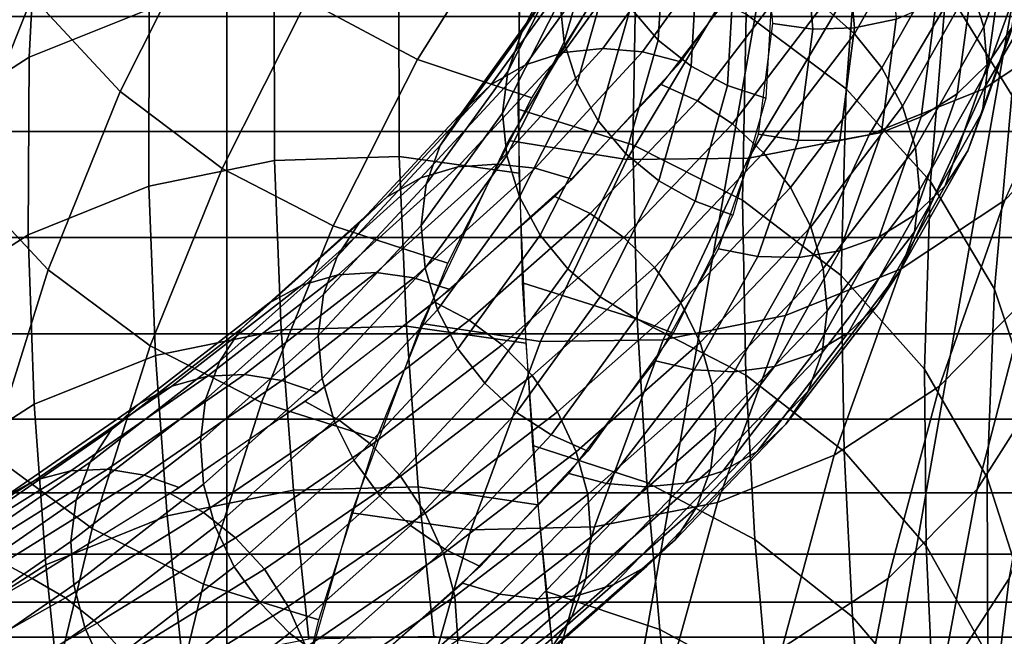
# Model space of a CAD drawing. Extents: x -43.1 to 43.1, y -41.3 to 41.3.
# Tile 429 of 744: x 0.701 to 1.006, y -0.443 to -0.252. Entities that reach past the tile are written whole.
import ezdxf

# ---------------------------------------------------------------- set-up
doc = ezdxf.new("R2010")
doc.units = 0
for name, color, linetype in [('CABLE', 18, 'CONTINUOUS'), ('CEILING_SUPPORT', 254, 'CONTINUOUS'), ('CLAMP', 254, 'CONTINUOUS'), ('METAL_BASE', 254, 'CONTINUOUS')]:
    doc.layers.add(name, color=color, linetype=linetype)

msp = doc.modelspace()

# ---------------------------------------------------------------- linework, layer by layer
at = {"layer": 'CABLE'}
for points in [[(1.0173, -0.2152, 81.7826), (1.0083, -0.2756, 81.6657), (0.988, -0.2424, 81.6506), (0.9966, -0.1819, 81.7681)], [(0.9616, -0.2137, 81.6383), (0.957, -0.2736, 81.5197), (0.926, -0.2505, 81.5097), (0.9304, -0.1906, 81.629)], [(0.7437, -0.1931, 81.5753), (0.741, -0.2489, 81.4587), (0.7038, -0.2638, 81.4669), (0.7067, -0.2079, 81.5846)], [(0.7313, -0.1923, 82.3182), (0.7048, -0.245, 82.2007), (0.732, -0.2744, 82.2093), (0.7584, -0.2221, 82.3252)], [(0.8204, -0.1977, 82.441), (0.7899, -0.2463, 82.3287), (0.8242, -0.2645, 82.3288), (0.8544, -0.2163, 82.4394)], [(1.0306, -0.2203, 82.3729), (0.9996, -0.2736, 82.2559), (1.0313, -0.2524, 82.239), (1.0619, -0.1992, 82.3551)], [(0.9996, -0.2544, 29.124), (1.0134, -0.2161, 29.0321), (1.0094, -0.2034, 29.037), (0.9955, -0.2416, 29.1286)], [(0.7067, -0.2079, 81.5846), (0.7038, -0.2638, 81.4669), (0.67, -0.2856, 81.4783), (0.6732, -0.2296, 81.5971)], [(0.8635, -0.2454, 29.1735), (0.8817, -0.2098, 29.0905), (0.8745, -0.2207, 29.0847), (0.8565, -0.2561, 29.167)], [(0.6836, -0.2111, 82.1888), (0.6616, -0.2671, 82.0677), (0.6826, -0.3007, 82.0808), (0.7048, -0.245, 82.2007)], [(0.8683, -0.246, 29.0729), (0.8784, -0.211, 28.9898), (0.8796, -0.2242, 28.9845), (0.8696, -0.2592, 29.0675)], [(0.9596, -0.2566, 29.2207), (0.9804, -0.2197, 29.135), (0.9703, -0.2112, 29.1366), (0.9496, -0.2478, 29.2216)], [(0.8544, -0.2163, 82.4394), (0.8242, -0.2645, 82.3288), (0.8596, -0.2764, 82.3257), (0.8895, -0.2286, 82.4348)], [(0.8901, -0.2485, 28.9754), (0.8922, -0.2146, 28.8915), (0.9008, -0.2244, 28.8876), (0.8987, -0.2585, 28.9719)], [(0.988, -0.2424, 81.6506), (0.9831, -0.3023, 81.5326), (0.957, -0.2736, 81.5197), (0.9616, -0.2137, 81.6383)], [(1.0008, -0.2676, 29.1186), (1.0146, -0.2293, 29.0268), (1.0134, -0.2161, 29.0321), (0.9996, -0.2544, 29.124)], [(0.9595, -0.2547, 28.9093), (0.9566, -0.2215, 28.8224), (0.9696, -0.2186, 28.8227), (0.9725, -0.252, 28.9106)], [(1.0009, -0.2659, 29.0103), (1.0059, -0.2298, 28.9198), (1.0133, -0.2185, 28.9244), (1.0082, -0.2548, 29.0156)], [(0.7584, -0.2221, 82.3252), (0.732, -0.2744, 82.2093), (0.7636, -0.2983, 82.2143), (0.7899, -0.2463, 82.3287)], [(0.8565, -0.2561, 29.167), (0.8745, -0.2207, 29.0847), (0.87, -0.2329, 29.0787), (0.8521, -0.2682, 29.1606)], [(0.8919, -0.2334, 81.5028), (0.8909, -0.2909, 81.3841), (0.8553, -0.2799, 81.3795), (0.8563, -0.2225, 81.4989)], [(0.9342, -0.2534, 28.9095), (0.9314, -0.2206, 28.8244), (0.9437, -0.2221, 28.823), (0.9466, -0.2551, 28.909)], [(0.9466, -0.2551, 28.909), (0.9437, -0.2221, 28.823), (0.9566, -0.2215, 28.8224), (0.9595, -0.2547, 28.9093)], [(0.968, -0.2671, 29.2186), (0.989, -0.2299, 29.1324), (0.9804, -0.2197, 29.135), (0.9596, -0.2566, 29.2207)], [(0.9956, -0.2345, 82.3887), (0.9641, -0.2879, 82.2705), (0.9996, -0.2736, 82.2559), (1.0306, -0.2203, 82.3729)], [(0.8816, -0.2611, 29.2791), (0.9081, -0.2243, 29.1946), (0.8956, -0.2261, 29.1905), (0.8694, -0.2624, 29.2741)], [(0.8696, -0.2592, 29.0675), (0.8796, -0.2242, 28.9845), (0.8835, -0.2369, 28.9796), (0.8736, -0.2719, 29.0628)], [(0.8939, -0.2621, 29.2831), (0.9207, -0.2249, 29.1977), (0.9081, -0.2243, 29.1946), (0.8816, -0.2611, 29.2791)], [(0.9057, -0.2652, 29.286), (0.9327, -0.2276, 29.1997), (0.9207, -0.2249, 29.1977), (0.8939, -0.2621, 29.2831)], [(0.8987, -0.2585, 28.9719), (0.9008, -0.2244, 28.8876), (0.9109, -0.2324, 28.8844), (0.9089, -0.2666, 28.9694)], [(0.8694, -0.2624, 29.2741), (0.8956, -0.2261, 29.1905), (0.8836, -0.2302, 29.1855), (0.8576, -0.2662, 29.2683)], [(0.8576, -0.2662, 29.2683), (0.8836, -0.2302, 29.1855), (0.8727, -0.2367, 29.1798), (0.847, -0.2723, 29.2617)], [(0.9744, -0.279, 29.2153), (0.9955, -0.2416, 29.1286), (0.989, -0.2299, 29.1324), (0.968, -0.2671, 29.2186)], [(0.9914, -0.2752, 29.0055), (0.9962, -0.2394, 28.9159), (1.0059, -0.2298, 28.9198), (1.0009, -0.2659, 29.0103)], [(0.9992, -0.2806, 29.1128), (1.0128, -0.2424, 29.0212), (1.0146, -0.2293, 29.0268), (1.0008, -0.2676, 29.1186)], [(0.8521, -0.2682, 29.1606), (0.87, -0.2329, 29.0787), (0.8683, -0.246, 29.0729), (0.8505, -0.2811, 29.1546)], [(0.926, -0.2505, 81.5097), (0.9248, -0.3081, 81.3916), (0.8909, -0.2909, 81.3841), (0.8919, -0.2334, 81.5028)], [(0.9089, -0.2666, 28.9694), (0.9109, -0.2324, 28.8844), (0.9222, -0.2382, 28.882), (0.9202, -0.2726, 28.9678)], [(0.9586, -0.2414, 82.4019), (0.9267, -0.2951, 82.2823), (0.9641, -0.2879, 82.2705), (0.9956, -0.2345, 82.3887)], [(0.847, -0.2723, 29.2617), (0.8727, -0.2367, 29.1798), (0.8635, -0.2454, 29.1735), (0.838, -0.2808, 29.2548)], [(0.885, -0.2352, 82.4195), (0.8524, -0.2896, 82.2967), (0.889, -0.2955, 82.2911), (0.9213, -0.2414, 82.4122)], [(0.8736, -0.2719, 29.0628), (0.8835, -0.2369, 28.9796), (0.8901, -0.2485, 28.9754), (0.8801, -0.2835, 29.059)], [(0.9109, -0.2773, 29.3043), (0.9386, -0.2411, 29.2213), (0.9271, -0.2364, 29.22), (0.8997, -0.2723, 29.3023)], [(0.7797, -0.2409, 81.4537), (0.7798, -0.2958, 81.3362), (0.7409, -0.3037, 81.3401), (0.741, -0.2489, 81.4587)], [(0.8184, -0.2397, 81.452), (0.8185, -0.2946, 81.3353), (0.7798, -0.2958, 81.3362), (0.7797, -0.2409, 81.4537)], [(0.8556, -0.2447, 81.4533), (0.8556, -0.2997, 81.3374), (0.8185, -0.2946, 81.3353), (0.8184, -0.2397, 81.452)], [(0.9202, -0.2726, 28.9678), (0.9222, -0.2382, 28.882), (0.934, -0.2419, 28.8804), (0.9321, -0.2765, 28.967)], [(0.9802, -0.2823, 29.0014), (0.9849, -0.2468, 28.9128), (0.9962, -0.2394, 28.9159), (0.9914, -0.2752, 29.0055)], [(0.9213, -0.2414, 82.4122), (0.889, -0.2955, 82.2911), (0.9267, -0.2951, 82.2823), (0.9586, -0.2414, 82.4019)], [(0.9217, -0.2844, 29.3053), (0.9496, -0.2478, 29.2216), (0.9386, -0.2411, 29.2213), (0.9109, -0.2773, 29.3043)], [(0.9784, -0.2918, 29.2109), (0.9996, -0.2544, 29.124), (0.9955, -0.2416, 29.1286), (0.9744, -0.279, 29.2153)], [(1.0083, -0.2756, 81.6657), (1.0029, -0.3357, 81.548), (0.9831, -0.3023, 81.5326), (0.988, -0.2424, 81.6506)], [(0.9947, -0.2928, 29.1067), (1.0082, -0.2548, 29.0156), (1.0128, -0.2424, 29.0212), (0.9992, -0.2806, 29.1128)], [(0.7048, -0.245, 82.2007), (0.6826, -0.3007, 82.0808), (0.7097, -0.3297, 82.0907), (0.732, -0.2744, 82.2093)], [(0.7899, -0.2463, 82.3287), (0.7636, -0.2983, 82.2143), (0.798, -0.316, 82.216), (0.8242, -0.2645, 82.3288)], [(0.838, -0.2808, 29.2548), (0.8635, -0.2454, 29.1735), (0.8565, -0.2561, 29.167), (0.8312, -0.2912, 29.2478)], [(0.8505, -0.2811, 29.1546), (0.8683, -0.246, 29.0729), (0.8696, -0.2592, 29.0675), (0.8518, -0.2943, 29.1492)], [(0.9679, -0.2871, 28.9981), (0.9725, -0.252, 28.9106), (0.9849, -0.2468, 28.9128), (0.9802, -0.2823, 29.0014)], [(0.741, -0.2489, 81.4587), (0.7409, -0.3037, 81.3401), (0.7035, -0.3188, 81.3473), (0.7038, -0.2638, 81.4669)], [(0.8801, -0.2835, 29.059), (0.8901, -0.2485, 28.9754), (0.8987, -0.2585, 28.9719), (0.8887, -0.2937, 29.0561)], [(0.9314, -0.2934, 29.3051), (0.9596, -0.2566, 29.2207), (0.9496, -0.2478, 29.2216), (0.9217, -0.2844, 29.3053)], [(0.957, -0.2736, 81.5197), (0.9554, -0.3314, 81.4021), (0.9248, -0.3081, 81.3916), (0.926, -0.2505, 81.5097)], [(0.955, -0.2895, 28.9958), (0.9595, -0.2547, 28.9093), (0.9725, -0.252, 28.9106), (0.9679, -0.2871, 28.9981)], [(0.9996, -0.2736, 82.2559), (0.974, -0.3294, 82.1397), (1.0061, -0.3081, 82.1237), (1.0313, -0.2524, 82.239)], [(0.8312, -0.2912, 29.2478), (0.8565, -0.2561, 29.167), (0.8521, -0.2682, 29.1606), (0.8268, -0.3031, 29.241)], [(0.9298, -0.2876, 28.994), (0.9342, -0.2534, 28.9095), (0.9466, -0.2551, 28.909), (0.9421, -0.2896, 28.9944)], [(0.9421, -0.2896, 28.9944), (0.9466, -0.2551, 28.909), (0.9595, -0.2547, 28.9093), (0.955, -0.2895, 28.9958)], [(0.9797, -0.305, 29.2055), (1.0008, -0.2676, 29.1186), (0.9996, -0.2544, 29.124), (0.9784, -0.2918, 29.2109)], [(0.9876, -0.3036, 29.1006), (1.0009, -0.2659, 29.0103), (1.0082, -0.2548, 29.0156), (0.9947, -0.2928, 29.1067)], [(0.8518, -0.2943, 29.1492), (0.8696, -0.2592, 29.0675), (0.8736, -0.2719, 29.0628), (0.8558, -0.3071, 29.1447)], [(0.8887, -0.2937, 29.0561), (0.8987, -0.2585, 28.9719), (0.9089, -0.2666, 28.9694), (0.8989, -0.3021, 29.0543)], [(0.9397, -0.3042, 29.3035), (0.968, -0.2671, 29.2186), (0.9596, -0.2566, 29.2207), (0.9314, -0.2934, 29.3051)], [(0.8487, -0.2969, 29.3614), (0.8816, -0.2611, 29.2791), (0.8694, -0.2624, 29.2741), (0.8367, -0.2978, 29.3557)], [(0.8606, -0.2982, 29.3661), (0.8939, -0.2621, 29.2831), (0.8816, -0.2611, 29.2791), (0.8487, -0.2969, 29.3614)], [(0.8721, -0.3016, 29.3697), (0.9057, -0.2652, 29.286), (0.8939, -0.2621, 29.2831), (0.8606, -0.2982, 29.3661)], [(0.7038, -0.2638, 81.4669), (0.7035, -0.3188, 81.3473), (0.6695, -0.3407, 81.3576), (0.67, -0.2856, 81.4783)], [(0.8242, -0.2645, 82.3288), (0.798, -0.316, 82.216), (0.8336, -0.3276, 82.2145), (0.8596, -0.2764, 82.3257)], [(0.8367, -0.2978, 29.3557), (0.8694, -0.2624, 29.2741), (0.8576, -0.2662, 29.2683), (0.8252, -0.3012, 29.3491)], [(0.8252, -0.3012, 29.3491), (0.8576, -0.2662, 29.2683), (0.847, -0.2723, 29.2617), (0.8148, -0.3071, 29.3419)], [(0.8268, -0.3031, 29.241), (0.8521, -0.2682, 29.1606), (0.8505, -0.2811, 29.1546), (0.8253, -0.3159, 29.2349)], [(0.8989, -0.3021, 29.0543), (0.9089, -0.2666, 28.9694), (0.9202, -0.2726, 28.9678), (0.9102, -0.3084, 29.0536)], [(0.946, -0.3163, 29.3006), (0.9744, -0.279, 29.2153), (0.968, -0.2671, 29.2186), (0.9397, -0.3042, 29.3035)], [(0.9781, -0.3179, 29.1994), (0.9992, -0.2806, 29.1128), (1.0008, -0.2676, 29.1186), (0.9797, -0.305, 29.2055)], [(0.9782, -0.3126, 29.095), (0.9914, -0.2752, 29.0055), (1.0009, -0.2659, 29.0103), (0.9876, -0.3036, 29.1006)], [(0.732, -0.2744, 82.2093), (0.7097, -0.3297, 82.0907), (0.7413, -0.3532, 82.0972), (0.7636, -0.2983, 82.2143)], [(0.8148, -0.3071, 29.3419), (0.847, -0.2723, 29.2617), (0.838, -0.2808, 29.2548), (0.806, -0.3153, 29.3345)], [(0.8558, -0.3071, 29.1447), (0.8736, -0.2719, 29.0628), (0.8801, -0.2835, 29.059), (0.8622, -0.3189, 29.1413)], [(0.8777, -0.3122, 29.3846), (0.9109, -0.2773, 29.3043), (0.8997, -0.2723, 29.3023), (0.8667, -0.3069, 29.3819)], [(0.9102, -0.3084, 29.0536), (0.9202, -0.2726, 28.9678), (0.9321, -0.2765, 28.967), (0.9219, -0.3127, 29.0537)], [(0.9641, -0.2879, 82.2705), (0.9382, -0.3438, 82.1531), (0.974, -0.3294, 82.1397), (0.9996, -0.2736, 82.2559)], [(0.9831, -0.3023, 81.5326), (0.9812, -0.3604, 81.4152), (0.9554, -0.3314, 81.4021), (0.957, -0.2736, 81.5197)], [(0.8881, -0.3196, 29.3861), (0.9217, -0.2844, 29.3053), (0.9109, -0.2773, 29.3043), (0.8777, -0.3122, 29.3846)], [(0.9672, -0.3194, 29.0899), (0.9802, -0.2823, 29.0014), (0.9914, -0.2752, 29.0055), (0.9782, -0.3126, 29.095)], [(1.021, -0.3123, 81.6829), (1.0152, -0.3725, 81.5653), (1.0029, -0.3357, 81.548), (1.0083, -0.2756, 81.6657)], [(0.8909, -0.2909, 81.3841), (0.8922, -0.3449, 81.2677), (0.8567, -0.3337, 81.2626), (0.8553, -0.2799, 81.3795)], [(0.9498, -0.3292, 29.2964), (0.9784, -0.2918, 29.2109), (0.9744, -0.279, 29.2153), (0.946, -0.3163, 29.3006)], [(0.9737, -0.3299, 29.1929), (0.9947, -0.2928, 29.1067), (0.9992, -0.2806, 29.1128), (0.9781, -0.3179, 29.1994)], [(1.0061, -0.3081, 82.1237), (0.9859, -0.3657, 82.0083), (1.0131, -0.3381, 81.991), (1.0328, -0.2805, 82.1056)], [(0.806, -0.3153, 29.3345), (0.838, -0.2808, 29.2548), (0.8312, -0.2912, 29.2478), (0.7993, -0.3255, 29.3271)], [(0.8253, -0.3159, 29.2349), (0.8505, -0.2811, 29.1546), (0.8518, -0.2943, 29.1492), (0.8265, -0.3291, 29.2295)], [(0.8622, -0.3189, 29.1413), (0.8801, -0.2835, 29.059), (0.8887, -0.2937, 29.0561), (0.8707, -0.3294, 29.1391)], [(0.955, -0.3238, 29.0856), (0.9679, -0.2871, 28.9981), (0.9802, -0.2823, 29.0014), (0.9672, -0.3194, 29.0899)], [(0.8976, -0.3289, 29.3864), (0.9314, -0.2934, 29.3051), (0.9217, -0.2844, 29.3053), (0.8881, -0.3196, 29.3861)], [(0.8524, -0.2896, 82.2967), (0.8254, -0.3463, 82.1748), (0.8623, -0.3519, 82.1707), (0.889, -0.2955, 82.2911)], [(0.9267, -0.2951, 82.2823), (0.9003, -0.3513, 82.1635), (0.9382, -0.3438, 82.1531), (0.9641, -0.2879, 82.2705)], [(0.9174, -0.3232, 29.0784), (0.9298, -0.2876, 28.994), (0.9421, -0.2896, 28.9944), (0.9296, -0.3255, 29.0798)], [(0.9296, -0.3255, 29.0798), (0.9421, -0.2896, 28.9944), (0.955, -0.2895, 28.9958), (0.9423, -0.3258, 29.0822)], [(0.9423, -0.3258, 29.0822), (0.955, -0.2895, 28.9958), (0.9679, -0.2871, 28.9981), (0.955, -0.3238, 29.0856)], [(0.7993, -0.3255, 29.3271), (0.8312, -0.2912, 29.2478), (0.8268, -0.3031, 29.241), (0.795, -0.3373, 29.3201)], [(0.9248, -0.3081, 81.3916), (0.9259, -0.3623, 81.2756), (0.8922, -0.3449, 81.2677), (0.8909, -0.2909, 81.3841)], [(0.9511, -0.3424, 29.2911), (0.9797, -0.305, 29.2055), (0.9784, -0.2918, 29.2109), (0.9498, -0.3292, 29.2964)], [(0.9667, -0.3405, 29.1863), (0.9876, -0.3036, 29.1006), (0.9947, -0.2928, 29.1067), (0.9737, -0.3299, 29.1929)], [(0.7798, -0.2958, 81.3362), (0.7819, -0.3482, 81.218), (0.743, -0.3562, 81.2211), (0.7409, -0.3037, 81.3401)], [(0.8185, -0.2946, 81.3353), (0.8207, -0.3471, 81.2179), (0.7819, -0.3482, 81.218), (0.7798, -0.2958, 81.3362)], [(0.8556, -0.2997, 81.3374), (0.8577, -0.3524, 81.2205), (0.8207, -0.3471, 81.2179), (0.8185, -0.2946, 81.3353)], [(0.8265, -0.3291, 29.2295), (0.8518, -0.2943, 29.1492), (0.8558, -0.3071, 29.1447), (0.8304, -0.3421, 29.2253)], [(0.889, -0.2955, 82.2911), (0.8623, -0.3519, 82.1707), (0.9003, -0.3513, 82.1635), (0.9267, -0.2951, 82.2823)], [(0.8707, -0.3294, 29.1391), (0.8887, -0.2937, 29.0561), (0.8989, -0.3021, 29.0543), (0.8807, -0.338, 29.138)], [(0.9057, -0.3399, 29.3853), (0.9397, -0.3042, 29.3035), (0.9314, -0.2934, 29.3051), (0.8976, -0.3289, 29.3864)], [(0.7636, -0.2983, 82.2143), (0.7413, -0.3532, 82.0972), (0.7758, -0.3707, 82.1004), (0.798, -0.316, 82.216)], [(0.7996, -0.3312, 29.4338), (0.8367, -0.2978, 29.3557), (0.8252, -0.3012, 29.3491), (0.7883, -0.3344, 29.4268)], [(0.8113, -0.3305, 29.4401), (0.8487, -0.2969, 29.3614), (0.8367, -0.2978, 29.3557), (0.7996, -0.3312, 29.4338)], [(0.823, -0.3321, 29.4454), (0.8606, -0.2982, 29.3661), (0.8487, -0.2969, 29.3614), (0.8113, -0.3305, 29.4401)], [(0.8342, -0.3358, 29.4495), (0.8721, -0.3016, 29.3697), (0.8606, -0.2982, 29.3661), (0.823, -0.3321, 29.4454)], [(0.6826, -0.3007, 82.0808), (0.665, -0.3578, 81.9605), (0.6919, -0.3866, 81.9715), (0.7097, -0.3297, 82.0907)], [(0.7883, -0.3344, 29.4268), (0.8252, -0.3012, 29.3491), (0.8148, -0.3071, 29.3419), (0.7781, -0.34, 29.4192)], [(0.7409, -0.3037, 81.3401), (0.743, -0.3562, 81.2211), (0.7054, -0.3713, 81.2273), (0.7035, -0.3188, 81.3473)], [(0.795, -0.3373, 29.3201), (0.8268, -0.3031, 29.241), (0.8253, -0.3159, 29.2349), (0.7934, -0.3501, 29.3139)], [(0.8807, -0.338, 29.138), (0.8989, -0.3021, 29.0543), (0.9102, -0.3084, 29.0536), (0.8918, -0.3447, 29.1381)], [(0.9117, -0.3522, 29.3828), (0.946, -0.3163, 29.3006), (0.9397, -0.3042, 29.3035), (0.9057, -0.3399, 29.3853)], [(0.9495, -0.3553, 29.2849), (0.9781, -0.3179, 29.1994), (0.9797, -0.305, 29.2055), (0.9511, -0.3424, 29.2911)], [(0.9576, -0.3492, 29.1799), (0.9782, -0.3126, 29.095), (0.9876, -0.3036, 29.1006), (0.9667, -0.3405, 29.1863)], [(1.0029, -0.3357, 81.548), (1.0007, -0.394, 81.4306), (0.9812, -0.3604, 81.4152), (0.9831, -0.3023, 81.5326)], [(0.7781, -0.34, 29.4192), (0.8148, -0.3071, 29.3419), (0.806, -0.3153, 29.3345), (0.7694, -0.348, 29.4114)], [(0.8402, -0.3453, 29.4619), (0.8777, -0.3122, 29.3846), (0.8667, -0.3069, 29.3819), (0.8295, -0.3397, 29.4588)], [(0.8304, -0.3421, 29.2253), (0.8558, -0.3071, 29.1447), (0.8622, -0.3189, 29.1413), (0.8367, -0.3541, 29.2223)], [(0.9554, -0.3314, 81.4021), (0.9563, -0.3859, 81.2861), (0.9259, -0.3623, 81.2756), (0.9248, -0.3081, 81.3916)], [(0.974, -0.3294, 82.1397), (0.9533, -0.3871, 82.0234), (0.9859, -0.3657, 82.0083), (1.0061, -0.3081, 82.1237)], [(1.0131, -0.3381, 81.991), (0.9976, -0.3976, 81.875), (1.0184, -0.3649, 81.8567), (1.0333, -0.3054, 81.9721)], [(0.8918, -0.3447, 29.1381), (0.9102, -0.3084, 29.0536), (0.9219, -0.3127, 29.0537), (0.9034, -0.3493, 29.1392)], [(0.8504, -0.3529, 29.464), (0.8881, -0.3196, 29.3861), (0.8777, -0.3122, 29.3846), (0.8402, -0.3453, 29.4619)], [(0.9468, -0.3556, 29.174), (0.9672, -0.3194, 29.0899), (0.9782, -0.3126, 29.095), (0.9576, -0.3492, 29.1799)], [(0.7694, -0.348, 29.4114), (0.806, -0.3153, 29.3345), (0.7993, -0.3255, 29.3271), (0.7628, -0.3581, 29.4038)], [(0.798, -0.316, 82.216), (0.7758, -0.3707, 82.1004), (0.8115, -0.382, 82.1003), (0.8336, -0.3276, 82.2145)], [(0.7934, -0.3501, 29.3139), (0.8253, -0.3159, 29.2349), (0.8265, -0.3291, 29.2295), (0.7946, -0.3633, 29.3086)], [(0.9155, -0.3652, 29.3789), (0.9498, -0.3292, 29.2964), (0.946, -0.3163, 29.3006), (0.9117, -0.3522, 29.3828)], [(0.7035, -0.3188, 81.3473), (0.7054, -0.3713, 81.2273), (0.6712, -0.3933, 81.2364), (0.6695, -0.3407, 81.3576)], [(0.8367, -0.3541, 29.2223), (0.8622, -0.3189, 29.1413), (0.8707, -0.3294, 29.1391), (0.845, -0.3648, 29.2207)], [(0.8597, -0.3624, 29.4648), (0.8976, -0.3289, 29.3864), (0.8881, -0.3196, 29.3861), (0.8504, -0.3529, 29.464)], [(0.9348, -0.3596, 29.1687), (0.955, -0.3238, 29.0856), (0.9672, -0.3194, 29.0899), (0.9468, -0.3556, 29.174)], [(0.9452, -0.3672, 29.2781), (0.9737, -0.3299, 29.1929), (0.9781, -0.3179, 29.1994), (0.9495, -0.3553, 29.2849)], [(0.8979, -0.3578, 29.1588), (0.9174, -0.3232, 29.0784), (0.9296, -0.3255, 29.0798), (0.9099, -0.3606, 29.1611)], [(0.7628, -0.3581, 29.4038), (0.7993, -0.3255, 29.3271), (0.795, -0.3373, 29.3201), (0.7585, -0.3698, 29.3967)], [(0.9099, -0.3606, 29.1611), (0.9296, -0.3255, 29.0798), (0.9423, -0.3258, 29.0822), (0.9223, -0.3612, 29.1644)], [(0.9223, -0.3612, 29.1644), (0.9423, -0.3258, 29.0822), (0.955, -0.3238, 29.0856), (0.9348, -0.3596, 29.1687)], [(0.7946, -0.3633, 29.3086), (0.8265, -0.3291, 29.2295), (0.8304, -0.3421, 29.2253), (0.7983, -0.3764, 29.3047)], [(0.845, -0.3648, 29.2207), (0.8707, -0.3294, 29.1391), (0.8807, -0.338, 29.138), (0.8548, -0.3738, 29.2203)], [(0.8675, -0.3736, 29.4641), (0.9057, -0.3399, 29.3853), (0.8976, -0.3289, 29.3864), (0.8597, -0.3624, 29.4648)], [(0.9166, -0.3785, 29.3737), (0.9511, -0.3424, 29.2911), (0.9498, -0.3292, 29.2964), (0.9155, -0.3652, 29.3789)], [(0.9382, -0.3438, 82.1531), (0.9171, -0.4017, 82.0356), (0.9533, -0.3871, 82.0234), (0.974, -0.3294, 82.1397)], [(0.7097, -0.3297, 82.0907), (0.6919, -0.3866, 81.9715), (0.7234, -0.4098, 81.9793), (0.7413, -0.3532, 82.0972)], [(0.7591, -0.3626, 29.51), (0.7996, -0.3312, 29.4338), (0.7883, -0.3344, 29.4268), (0.748, -0.3657, 29.5026)], [(0.7706, -0.3621, 29.5166), (0.8113, -0.3305, 29.4401), (0.7996, -0.3312, 29.4338), (0.7591, -0.3626, 29.51)], [(0.7821, -0.3639, 29.5222), (0.823, -0.3321, 29.4454), (0.8113, -0.3305, 29.4401), (0.7706, -0.3621, 29.5166)], [(0.7931, -0.3677, 29.5268), (0.8342, -0.3358, 29.4495), (0.823, -0.3321, 29.4454), (0.7821, -0.3639, 29.5222)], [(0.9383, -0.3775, 29.271), (0.9667, -0.3405, 29.1863), (0.9737, -0.3299, 29.1929), (0.9452, -0.3672, 29.2781)], [(0.9812, -0.3604, 81.4152), (0.9818, -0.4151, 81.2992), (0.9563, -0.3859, 81.2861), (0.9554, -0.3314, 81.4021)], [(0.748, -0.3657, 29.5026), (0.7883, -0.3344, 29.4268), (0.7781, -0.34, 29.4192), (0.7379, -0.3712, 29.4948)], [(0.8922, -0.3449, 81.2677), (0.8952, -0.3955, 81.1515), (0.8599, -0.3841, 81.1462), (0.8567, -0.3337, 81.2626)], [(0.7585, -0.3698, 29.3967), (0.795, -0.3373, 29.3201), (0.7934, -0.3501, 29.3139), (0.7569, -0.3827, 29.3904)], [(0.8548, -0.3738, 29.2203), (0.8807, -0.338, 29.138), (0.8918, -0.3447, 29.1381), (0.8656, -0.3808, 29.2211)], [(0.9859, -0.3657, 82.0083), (0.97, -0.4252, 81.8915), (0.9976, -0.3976, 81.875), (1.0131, -0.3381, 81.991)], [(1.0152, -0.3725, 81.5653), (1.0125, -0.4309, 81.4477), (1.0007, -0.394, 81.4306), (1.0029, -0.3357, 81.548)], [(0.7379, -0.3712, 29.4948), (0.7781, -0.34, 29.4192), (0.7694, -0.348, 29.4114), (0.7293, -0.3791, 29.4868)], [(0.7999, -0.3762, 29.537), (0.8402, -0.3453, 29.4619), (0.8295, -0.3397, 29.4588), (0.7894, -0.3704, 29.5334)], [(0.8733, -0.386, 29.4619), (0.9117, -0.3522, 29.3828), (0.9057, -0.3399, 29.3853), (0.8675, -0.3736, 29.4641)], [(0.9294, -0.3859, 29.2639), (0.9576, -0.3492, 29.1799), (0.9667, -0.3405, 29.1863), (0.9383, -0.3775, 29.271)], [(0.7983, -0.3764, 29.3047), (0.8304, -0.3421, 29.2253), (0.8367, -0.3541, 29.2223), (0.8044, -0.3886, 29.3021)], [(0.8656, -0.3808, 29.2211), (0.8918, -0.3447, 29.1381), (0.9034, -0.3493, 29.1392), (0.8769, -0.3858, 29.223)], [(0.9003, -0.3513, 82.1635), (0.879, -0.4093, 82.0447), (0.9171, -0.4017, 82.0356), (0.9382, -0.3438, 82.1531)], [(0.915, -0.3913, 29.3674), (0.9495, -0.3553, 29.2849), (0.9511, -0.3424, 29.2911), (0.9166, -0.3785, 29.3737)], [(0.8207, -0.3471, 81.2179), (0.8244, -0.3969, 81.0985), (0.7857, -0.3979, 81.0981), (0.7819, -0.3482, 81.218)], [(0.8099, -0.3839, 29.5394), (0.8504, -0.3529, 29.464), (0.8402, -0.3453, 29.4619), (0.7999, -0.3762, 29.537)], [(0.8254, -0.3463, 82.1748), (0.8037, -0.4049, 82.053), (0.8407, -0.4102, 82.0505), (0.8623, -0.3519, 82.1707)], [(0.8577, -0.3524, 81.2205), (0.8614, -0.4024, 81.1015), (0.8244, -0.3969, 81.0985), (0.8207, -0.3471, 81.2179)], [(0.9259, -0.3623, 81.2756), (0.9287, -0.4132, 81.1594), (0.8952, -0.3955, 81.1515), (0.8922, -0.3449, 81.2677)], [(0.7293, -0.3791, 29.4868), (0.7694, -0.348, 29.4114), (0.7628, -0.3581, 29.4038), (0.7227, -0.3892, 29.4791)], [(0.7819, -0.3482, 81.218), (0.7857, -0.3979, 81.0981), (0.7466, -0.4058, 81.1004), (0.743, -0.3562, 81.2211)], [(0.7569, -0.3827, 29.3904), (0.7934, -0.3501, 29.3139), (0.7946, -0.3633, 29.3086), (0.7579, -0.396, 29.3854)], [(0.9188, -0.392, 29.2573), (0.9468, -0.3556, 29.174), (0.9576, -0.3492, 29.1799), (0.9294, -0.3859, 29.2639)], [(0.7413, -0.3532, 82.0972), (0.7234, -0.4098, 81.9793), (0.7578, -0.427, 81.9838), (0.7758, -0.3707, 82.1004)], [(0.8189, -0.3936, 29.5406), (0.8597, -0.3624, 29.4648), (0.8504, -0.3529, 29.464), (0.8099, -0.3839, 29.5394)], [(0.8623, -0.3519, 82.1707), (0.8407, -0.4102, 82.0505), (0.879, -0.4093, 82.0447), (0.9003, -0.3513, 82.1635)], [(0.8769, -0.3992, 29.4582), (0.9155, -0.3652, 29.3789), (0.9117, -0.3522, 29.3828), (0.8733, -0.386, 29.4619)], [(0.743, -0.3562, 81.2211), (0.7466, -0.4058, 81.1004), (0.709, -0.421, 81.1056), (0.7054, -0.3713, 81.2273)], [(0.8044, -0.3886, 29.3021), (0.8367, -0.3541, 29.2223), (0.845, -0.3648, 29.2207), (0.8125, -0.3996, 29.3009)], [(0.9071, -0.3957, 29.2513), (0.9348, -0.3596, 29.1687), (0.9468, -0.3556, 29.174), (0.9188, -0.392, 29.2573)], [(0.9107, -0.4031, 29.3604), (0.9452, -0.3672, 29.2781), (0.9495, -0.3553, 29.2849), (0.915, -0.3913, 29.3674)], [(0.7227, -0.3892, 29.4791), (0.7628, -0.3581, 29.4038), (0.7585, -0.3698, 29.3967), (0.7184, -0.4009, 29.472)], [(0.871, -0.3927, 29.2389), (0.8979, -0.3578, 29.1588), (0.9099, -0.3606, 29.1611), (0.8827, -0.3958, 29.242)], [(0.8949, -0.3969, 29.2461), (0.9223, -0.3612, 29.1644), (0.9348, -0.3596, 29.1687), (0.9071, -0.3957, 29.2513)], [(0.7167, -0.3919, 29.5843), (0.7591, -0.3626, 29.51), (0.748, -0.3657, 29.5026), (0.7057, -0.3948, 29.5768)], [(0.7281, -0.3914, 29.5911), (0.7706, -0.3621, 29.5166), (0.7591, -0.3626, 29.51), (0.7167, -0.3919, 29.5843)], [(0.7395, -0.3932, 29.5969), (0.7821, -0.3639, 29.5222), (0.7706, -0.3621, 29.5166), (0.7281, -0.3914, 29.5911)], [(0.8265, -0.405, 29.5402), (0.8675, -0.3736, 29.4641), (0.8597, -0.3624, 29.4648), (0.8189, -0.3936, 29.5406)], [(0.8827, -0.3958, 29.242), (0.9099, -0.3606, 29.1611), (0.9223, -0.3612, 29.1644), (0.8949, -0.3969, 29.2461)], [(0.9563, -0.3859, 81.2861), (0.9589, -0.4371, 81.1698), (0.9287, -0.4132, 81.1594), (0.9259, -0.3623, 81.2756)], [(1.0007, -0.394, 81.4306), (1.0009, -0.4491, 81.3143), (0.9818, -0.4151, 81.2992), (0.9812, -0.3604, 81.4152)], [(0.7057, -0.3948, 29.5768), (0.748, -0.3657, 29.5026), (0.7379, -0.3712, 29.4948), (0.6957, -0.4004, 29.5689)], [(0.7503, -0.3971, 29.6017), (0.7931, -0.3677, 29.5268), (0.7821, -0.3639, 29.5222), (0.7395, -0.3932, 29.5969)], [(0.7579, -0.396, 29.3854), (0.7946, -0.3633, 29.3086), (0.7983, -0.3764, 29.3047), (0.7615, -0.4091, 29.3816)], [(0.8125, -0.3996, 29.3009), (0.845, -0.3648, 29.2207), (0.8548, -0.3738, 29.2203), (0.822, -0.4088, 29.3011)], [(0.8779, -0.4125, 29.4531), (0.9166, -0.3785, 29.3737), (0.9155, -0.3652, 29.3789), (0.8769, -0.3992, 29.4582)], [(0.9533, -0.3871, 82.0234), (0.9371, -0.4467, 81.9055), (0.97, -0.4252, 81.8915), (0.9859, -0.3657, 82.0083)], [(0.9976, -0.3976, 81.875), (0.9862, -0.4581, 81.7573), (1.0075, -0.4253, 81.7397), (1.0184, -0.3649, 81.8567)], [(0.904, -0.4133, 29.3529), (0.9383, -0.3775, 29.271), (0.9452, -0.3672, 29.2781), (0.9107, -0.4031, 29.3604)], [(0.7054, -0.3713, 81.2273), (0.709, -0.421, 81.1056), (0.6745, -0.4431, 81.1136), (0.6712, -0.3933, 81.2364)], [(0.6957, -0.4004, 29.5689), (0.7379, -0.3712, 29.4948), (0.7293, -0.3791, 29.4868), (0.6871, -0.4083, 29.5609)], [(0.7184, -0.4009, 29.472), (0.7585, -0.3698, 29.3967), (0.7569, -0.3827, 29.3904), (0.7167, -0.4138, 29.4658)], [(0.7579, -0.4048, 29.6104), (0.7999, -0.3762, 29.537), (0.7894, -0.3704, 29.5334), (0.7475, -0.3989, 29.6066)], [(0.7758, -0.3707, 82.1004), (0.7578, -0.427, 81.9838), (0.7936, -0.4381, 81.985), (0.8115, -0.382, 82.1003)], [(0.822, -0.4088, 29.3011), (0.8548, -0.3738, 29.2203), (0.8656, -0.3808, 29.2211), (0.8326, -0.4162, 29.3026)], [(0.8322, -0.4175, 29.5384), (0.8733, -0.386, 29.4619), (0.8675, -0.3736, 29.4641), (0.8265, -0.405, 29.5402)], [(0.7678, -0.4127, 29.6131), (0.8099, -0.3839, 29.5394), (0.7999, -0.3762, 29.537), (0.7579, -0.4048, 29.6104)], [(0.7615, -0.4091, 29.3816), (0.7983, -0.3764, 29.3047), (0.8044, -0.3886, 29.3021), (0.7674, -0.4216, 29.3794)], [(0.8952, -0.4214, 29.3454), (0.9294, -0.3859, 29.2639), (0.9383, -0.3775, 29.271), (0.904, -0.4133, 29.3529)], [(0.6871, -0.4083, 29.5609), (0.7293, -0.3791, 29.4868), (0.7227, -0.3892, 29.4791), (0.6805, -0.4184, 29.5532)], [(0.8326, -0.4162, 29.3026), (0.8656, -0.3808, 29.2211), (0.8769, -0.3858, 29.223), (0.8436, -0.4215, 29.3052)], [(0.8763, -0.4254, 29.4469), (0.915, -0.3913, 29.3674), (0.9166, -0.3785, 29.3737), (0.8779, -0.4125, 29.4531)], [(0.7167, -0.4138, 29.4658), (0.7569, -0.3827, 29.3904), (0.7579, -0.396, 29.3854), (0.7177, -0.4272, 29.4609)], [(0.7767, -0.4224, 29.6146), (0.8189, -0.3936, 29.5406), (0.8099, -0.3839, 29.5394), (0.7678, -0.4127, 29.6131)], [(0.8952, -0.3955, 81.1515), (0.8992, -0.441, 81.0379), (0.864, -0.4293, 81.0326), (0.8599, -0.3841, 81.1462)], [(0.6919, -0.3866, 81.9715), (0.6782, -0.4442, 81.8517), (0.7095, -0.4673, 81.8605), (0.7234, -0.4098, 81.9793)], [(0.8357, -0.4308, 29.5349), (0.8769, -0.3992, 29.4582), (0.8733, -0.386, 29.4619), (0.8322, -0.4175, 29.5384)], [(0.8848, -0.4272, 29.3382), (0.9188, -0.392, 29.2573), (0.9294, -0.3859, 29.2639), (0.8952, -0.4214, 29.3454)], [(0.9171, -0.4017, 82.0356), (0.9005, -0.4614, 81.9165), (0.9371, -0.4467, 81.9055), (0.9533, -0.3871, 82.0234)], [(0.9818, -0.4151, 81.2992), (0.9841, -0.4668, 81.1825), (0.9589, -0.4371, 81.1698), (0.9563, -0.3859, 81.2861)], [(0.6805, -0.4184, 29.5532), (0.7227, -0.3892, 29.4791), (0.7184, -0.4009, 29.472), (0.6762, -0.4302, 29.5462)], [(0.7674, -0.4216, 29.3794), (0.8044, -0.3886, 29.3021), (0.8125, -0.3996, 29.3009), (0.7753, -0.4327, 29.3787)], [(1.0075, -0.4253, 81.7397), (1.0001, -0.4859, 81.6209), (1.0139, -0.4494, 81.6026), (1.0207, -0.3889, 81.7208)], [(0.6731, -0.4191, 29.6585), (0.7167, -0.3919, 29.5843), (0.7057, -0.3948, 29.5768), (0.6621, -0.4222, 29.6511)], [(0.6845, -0.4186, 29.6654), (0.7281, -0.3914, 29.5911), (0.7167, -0.3919, 29.5843), (0.6731, -0.4191, 29.6585)], [(0.6958, -0.4204, 29.6713), (0.7395, -0.3932, 29.5969), (0.7281, -0.3914, 29.5911), (0.6845, -0.4186, 29.6654)], [(0.7048, -0.4253, 29.6793), (0.7503, -0.3971, 29.6017), (0.7395, -0.3932, 29.5969), (0.6958, -0.4204, 29.6713)], [(0.8381, -0.4267, 29.3172), (0.871, -0.3927, 29.2389), (0.8827, -0.3958, 29.242), (0.8496, -0.4301, 29.3209)], [(0.872, -0.4371, 29.4398), (0.9107, -0.4031, 29.3604), (0.915, -0.3913, 29.3674), (0.8763, -0.4254, 29.4469)], [(0.8734, -0.4306, 29.3316), (0.9071, -0.3957, 29.2513), (0.9188, -0.392, 29.2573), (0.8848, -0.4272, 29.3382)], [(0.6621, -0.4222, 29.6511), (0.7057, -0.3948, 29.5768), (0.6957, -0.4004, 29.5689), (0.652, -0.4278, 29.6433)], [(0.7177, -0.4272, 29.4609), (0.7579, -0.396, 29.3854), (0.7615, -0.4091, 29.3816), (0.7211, -0.4404, 29.4575)], [(0.7841, -0.4339, 29.6146), (0.8265, -0.405, 29.5402), (0.8189, -0.3936, 29.5406), (0.7767, -0.4224, 29.6146)], [(0.8496, -0.4301, 29.3209), (0.8827, -0.3958, 29.242), (0.8949, -0.3969, 29.2461), (0.8615, -0.4315, 29.3258)], [(0.8615, -0.4315, 29.3258), (0.8949, -0.3969, 29.2461), (0.9071, -0.3957, 29.2513), (0.8734, -0.4306, 29.3316)], [(0.9287, -0.4132, 81.1594), (0.9327, -0.4591, 81.0456), (0.8992, -0.441, 81.0379), (0.8952, -0.3955, 81.1515)], [(1.0125, -0.4309, 81.4477), (1.0122, -0.4864, 81.3309), (1.0009, -0.4491, 81.3143), (1.0007, -0.394, 81.4306)], [(0.7151, -0.4312, 29.6833), (0.7579, -0.4048, 29.6104), (0.7475, -0.3989, 29.6066), (0.7048, -0.4253, 29.6793)], [(0.7857, -0.3979, 81.0981), (0.7905, -0.444, 80.9757), (0.7514, -0.4518, 80.9773), (0.7466, -0.4058, 81.1004)], [(0.7753, -0.4327, 29.3787), (0.8125, -0.3996, 29.3009), (0.822, -0.4088, 29.3011), (0.7845, -0.4422, 29.3794)], [(0.8244, -0.3969, 81.0985), (0.8292, -0.4432, 80.9766), (0.7905, -0.444, 80.9757), (0.7857, -0.3979, 81.0981)], [(0.8614, -0.4024, 81.1015), (0.8662, -0.4488, 80.9797), (0.8292, -0.4432, 80.9766), (0.8244, -0.3969, 81.0985)], [(0.8366, -0.4442, 29.5301), (0.8779, -0.4125, 29.4531), (0.8769, -0.3992, 29.4582), (0.8357, -0.4308, 29.5349)], [(0.97, -0.4252, 81.8915), (0.9582, -0.4858, 81.7729), (0.9862, -0.4581, 81.7573), (0.9976, -0.3976, 81.875)], [(0.6762, -0.4302, 29.5462), (0.7184, -0.4009, 29.472), (0.7167, -0.4138, 29.4658), (0.6744, -0.4431, 29.5403)], [(0.879, -0.4093, 82.0447), (0.8622, -0.4692, 81.9243), (0.9005, -0.4614, 81.9165), (0.9171, -0.4017, 82.0356)], [(0.7249, -0.4391, 29.6862), (0.7678, -0.4127, 29.6131), (0.7579, -0.4048, 29.6104), (0.7151, -0.4312, 29.6833)], [(0.7897, -0.4465, 29.613), (0.8322, -0.4175, 29.5384), (0.8265, -0.405, 29.5402), (0.7841, -0.4339, 29.6146)], [(0.8037, -0.4049, 82.053), (0.7865, -0.4651, 81.93), (0.8237, -0.4703, 81.9287), (0.8407, -0.4102, 82.0505)], [(0.8654, -0.4472, 29.4321), (0.904, -0.4133, 29.3529), (0.9107, -0.4031, 29.3604), (0.872, -0.4371, 29.4398)], [(0.7466, -0.4058, 81.1004), (0.7514, -0.4518, 80.9773), (0.7137, -0.467, 80.9816), (0.709, -0.421, 81.1056)], [(0.7234, -0.4098, 81.9793), (0.7095, -0.4673, 81.8605), (0.7439, -0.4844, 81.8661), (0.7578, -0.427, 81.9838)], [(0.7211, -0.4404, 29.4575), (0.7615, -0.4091, 29.3816), (0.7674, -0.4216, 29.3794), (0.7268, -0.453, 29.4556)], [(0.7845, -0.4422, 29.3794), (0.822, -0.4088, 29.3011), (0.8326, -0.4162, 29.3026), (0.7948, -0.4498, 29.3814)], [(0.8407, -0.4102, 82.0505), (0.8237, -0.4703, 81.9287), (0.8622, -0.4692, 81.9243), (0.879, -0.4093, 82.0447)], [(0.6744, -0.4431, 29.5403), (0.7167, -0.4138, 29.4658), (0.7177, -0.4272, 29.4609), (0.6752, -0.4566, 29.5356)], [(0.7337, -0.4489, 29.6879), (0.7767, -0.4224, 29.6146), (0.7678, -0.4127, 29.6131), (0.7249, -0.4391, 29.6862)], [(0.8349, -0.4571, 29.5239), (0.8763, -0.4254, 29.4469), (0.8779, -0.4125, 29.4531), (0.8366, -0.4442, 29.5301)], [(0.8568, -0.4552, 29.4243), (0.8952, -0.4214, 29.3454), (0.904, -0.4133, 29.3529), (0.8654, -0.4472, 29.4321)], [(0.9589, -0.4371, 81.1698), (0.9626, -0.4834, 81.0555), (0.9327, -0.4591, 81.0456), (0.9287, -0.4132, 81.1594)], [(0.793, -0.4599, 29.6099), (0.8357, -0.4308, 29.5349), (0.8322, -0.4175, 29.5384), (0.7897, -0.4465, 29.613)], [(0.7948, -0.4498, 29.3814), (0.8326, -0.4162, 29.3026), (0.8436, -0.4215, 29.3052), (0.8055, -0.4554, 29.3845)], [(1.0009, -0.4491, 81.3143), (1.0029, -0.5012, 81.197), (0.9841, -0.4668, 81.1825), (0.9818, -0.4151, 81.2992)], [(0.6625, -0.4494, 29.7522), (0.7048, -0.4253, 29.6793), (0.6958, -0.4204, 29.6713), (0.6524, -0.4452, 29.7459)], [(0.709, -0.421, 81.1056), (0.7137, -0.467, 80.9816), (0.679, -0.4893, 80.9885), (0.6745, -0.4431, 81.1136)], [(0.7268, -0.453, 29.4556), (0.7674, -0.4216, 29.3794), (0.7753, -0.4327, 29.3787), (0.7344, -0.4643, 29.4552)], [(0.7411, -0.4604, 29.6882), (0.7841, -0.4339, 29.6146), (0.7767, -0.4224, 29.6146), (0.7337, -0.4489, 29.6879)], [(0.8465, -0.4608, 29.4167), (0.8848, -0.4272, 29.3382), (0.8952, -0.4214, 29.3454), (0.8568, -0.4552, 29.4243)], [(0.6728, -0.4551, 29.7562), (0.7151, -0.4312, 29.6833), (0.7048, -0.4253, 29.6793), (0.6625, -0.4494, 29.7522)], [(0.7578, -0.427, 81.9838), (0.7439, -0.4844, 81.8661), (0.7797, -0.4954, 81.8685), (0.7936, -0.4381, 81.985)], [(0.8008, -0.4593, 29.3938), (0.8381, -0.4267, 29.3172), (0.8496, -0.4301, 29.3209), (0.812, -0.4629, 29.398)], [(0.8306, -0.4688, 29.5168), (0.872, -0.4371, 29.4398), (0.8763, -0.4254, 29.4469), (0.8349, -0.4571, 29.5239)], [(0.9371, -0.4467, 81.9055), (0.9248, -0.5074, 81.7858), (0.9582, -0.4858, 81.7729), (0.97, -0.4252, 81.8915)], [(0.9862, -0.4581, 81.7573), (0.9784, -0.5189, 81.6376), (1.0001, -0.4859, 81.6209), (1.0075, -0.4253, 81.7397)], [(0.6752, -0.4566, 29.5356), (0.7177, -0.4272, 29.4609), (0.7211, -0.4404, 29.4575), (0.6785, -0.47, 29.5325)], [(0.812, -0.4629, 29.398), (0.8496, -0.4301, 29.3209), (0.8615, -0.4315, 29.3258), (0.8236, -0.4646, 29.4033)], [(0.8353, -0.4639, 29.4096), (0.8734, -0.4306, 29.3316), (0.8848, -0.4272, 29.3382), (0.8465, -0.4608, 29.4167)], [(0.8992, -0.441, 81.0379), (0.9039, -0.4821, 80.9237), (0.8688, -0.4701, 80.9186), (0.864, -0.4293, 81.0326)], [(0.6826, -0.463, 29.7593), (0.7249, -0.4391, 29.6862), (0.7151, -0.4312, 29.6833), (0.6728, -0.4551, 29.7562)], [(0.7344, -0.4643, 29.4552), (0.7753, -0.4327, 29.3787), (0.7845, -0.4422, 29.3794), (0.7435, -0.474, 29.4564)], [(0.7938, -0.4734, 29.6052), (0.8366, -0.4442, 29.5301), (0.8357, -0.4308, 29.5349), (0.793, -0.4599, 29.6099)], [(0.8236, -0.4646, 29.4033), (0.8615, -0.4315, 29.3258), (0.8734, -0.4306, 29.3316), (0.8353, -0.4639, 29.4096)], [(0.7466, -0.4731, 29.6869), (0.7897, -0.4465, 29.613), (0.7841, -0.4339, 29.6146), (0.7411, -0.4604, 29.6882)], [(0.6914, -0.4728, 29.7611), (0.7337, -0.4489, 29.6879), (0.7249, -0.4391, 29.6862), (0.6826, -0.463, 29.7593)], [(0.824, -0.4789, 29.5091), (0.8654, -0.4472, 29.4321), (0.872, -0.4371, 29.4398), (0.8306, -0.4688, 29.5168)], [(0.9841, -0.4668, 81.1825), (0.9876, -0.5135, 81.0675), (0.9626, -0.4834, 81.0555), (0.9589, -0.4371, 81.1698)], [(0.6785, -0.47, 29.5325), (0.7211, -0.4404, 29.4575), (0.7268, -0.453, 29.4556), (0.6841, -0.4826, 29.5309)], [(0.7435, -0.474, 29.4564), (0.7845, -0.4422, 29.3794), (0.7948, -0.4498, 29.3814), (0.7535, -0.4818, 29.4588)], [(0.9327, -0.4591, 81.0456), (0.9372, -0.5006, 80.9309), (0.9039, -0.4821, 80.9237), (0.8992, -0.441, 81.0379)]]:
    msp.add_3dface(points, dxfattribs=at)
at = {"layer": 'CEILING_SUPPORT'}
for points in [[(0.068, -0.0542, 101.9285), (0.7651, 0, 101.9285), (0.7651, -0.7651, 101.9285), (0, -0.7651, 101.9285)], [(0.068, -0.0542, 101.859), (0.7651, 0, 101.859), (0.7651, -0.7651, 101.859), (0, -0.7651, 101.859)], [(0.7651, 0, 101.9285), (1.5301, 0, 101.9285), (1.5301, -0.7651, 101.9285), (0.7651, -0.7651, 101.9285)], [(0.7651, 0, 101.859), (1.5301, 0, 101.859), (1.5301, -0.7651, 101.859), (0.7651, -0.7651, 101.859)]]:
    msp.add_3dface(points, dxfattribs=at)
at = {"layer": 'CLAMP'}
for points in [[(3.3384, -0.2512, 93.9791), (3.3384, -0.2868, 93.9527), (-0.6955, -0.2868, 93.9527), (-0.6955, -0.2512, 93.9791)], [(3.3384, -0.2512, 93.2273), (-0.6955, -0.2512, 93.2273), (-0.6955, -0.2868, 93.2537), (3.3384, -0.2868, 93.2537)], [(-0.6955, -0.2868, 93.9527), (3.3384, -0.2868, 93.9527), (3.3384, -0.3197, 93.9229), (-0.6955, -0.3197, 93.9229)], [(-0.6955, -0.3197, 93.2835), (3.3384, -0.3197, 93.2835), (3.3384, -0.2868, 93.2537), (-0.6955, -0.2868, 93.2537)], [(-0.6955, -0.3197, 93.9229), (3.3384, -0.3197, 93.9229), (3.3384, -0.3495, 93.89), (-0.6955, -0.3495, 93.89)], [(-0.6955, -0.3495, 93.3164), (3.3384, -0.3495, 93.3164), (3.3384, -0.3197, 93.2835), (-0.6955, -0.3197, 93.2835)], [(-0.6955, -0.3495, 93.89), (3.3384, -0.3495, 93.89), (3.3384, -0.3759, 93.8544), (-0.6955, -0.3759, 93.8544)], [(-0.6955, -0.3759, 93.352), (3.3384, -0.3759, 93.352), (3.3384, -0.3495, 93.3164), (-0.6955, -0.3495, 93.3164)], [(-0.6955, -0.3759, 93.8544), (3.3384, -0.3759, 93.8544), (3.3384, -0.3987, 93.8163), (-0.6955, -0.3987, 93.8163)], [(-0.6955, -0.3987, 93.3901), (3.3384, -0.3987, 93.3901), (3.3384, -0.3759, 93.352), (-0.6955, -0.3759, 93.352)], [(-0.6955, -0.3987, 93.8163), (3.3384, -0.3987, 93.8163), (3.3384, -0.4177, 93.7762), (-0.6955, -0.4177, 93.7762)], [(-0.6955, -0.4177, 93.4302), (3.3384, -0.4177, 93.4302), (3.3384, -0.3987, 93.3901), (-0.6955, -0.3987, 93.3901)], [(-0.6955, -0.4177, 93.7762), (3.3384, -0.4177, 93.7762), (3.3384, -0.4326, 93.7344), (-0.6955, -0.4326, 93.7344)], [(-0.6955, -0.4326, 93.472), (3.3384, -0.4326, 93.472), (3.3384, -0.4177, 93.4302), (-0.6955, -0.4177, 93.4302)], [(-0.6955, -0.4326, 93.7344), (3.3384, -0.4326, 93.7344), (3.3384, -0.4434, 93.6914), (-0.6955, -0.4434, 93.6914)], [(-0.6955, -0.4434, 93.515), (3.3384, -0.4434, 93.515), (3.3384, -0.4326, 93.472), (-0.6955, -0.4326, 93.472)]]:
    msp.add_3dface(points, dxfattribs=at)
at = {"layer": 'METAL_BASE'}
for points in [[(-1.669, 0.6609, 8.6989), (-0.8194, 1.6735, 8.6989), (0.4824, 1.903, 8.6989), (1.6271, -1.2421, 8.6989)], [(2.0792, 0, 8.6989), (1.6271, -1.2421, 8.6989), (0.4824, 1.903, 8.6989), (1.6271, 1.2421, 8.6989)], [(-0.9992, 1.3658, 8.6989), (-1.609, 0.3096, 8.6989), (-1.3972, -0.8914, 8.6989), (1.2928, 1.3658, 8.6989)], [(-1.3972, -0.8914, 8.6989), (-0.463, -1.6754, 8.6989), (0.7566, -1.6754, 8.6989), (1.2928, 1.3658, 8.6989)], [(1.9026, 0.3096, 8.6989), (1.2928, 1.3658, 8.6989), (0.7566, -1.6754, 8.6989), (1.6908, -0.8914, 8.6989)], [(-0.8992, 1.2466, 0.6411), (-1.4558, 0.2826, 0.6411), (-1.2625, -0.8137, 0.6411), (1.1929, 1.2466, 0.6411)], [(-1.2625, -0.8137, 0.6411), (-0.4098, -1.5292, 0.6411), (0.7034, -1.5292, 0.6411), (1.1929, 1.2466, 0.6411)], [(1.7494, 0.2826, 0.6411), (1.1929, 1.2466, 0.6411), (0.7034, -1.5292, 0.6411), (1.5562, -0.8137, 0.6411)], [(-0.8194, -1.6735, 8.6989), (-1.669, -0.6609, 8.6989), (-1.669, 0.6609, 8.6989), (1.6271, -1.2421, 8.6989)]]:
    msp.add_3dface(points, dxfattribs=at)

doc.saveas('drawing.dxf')
